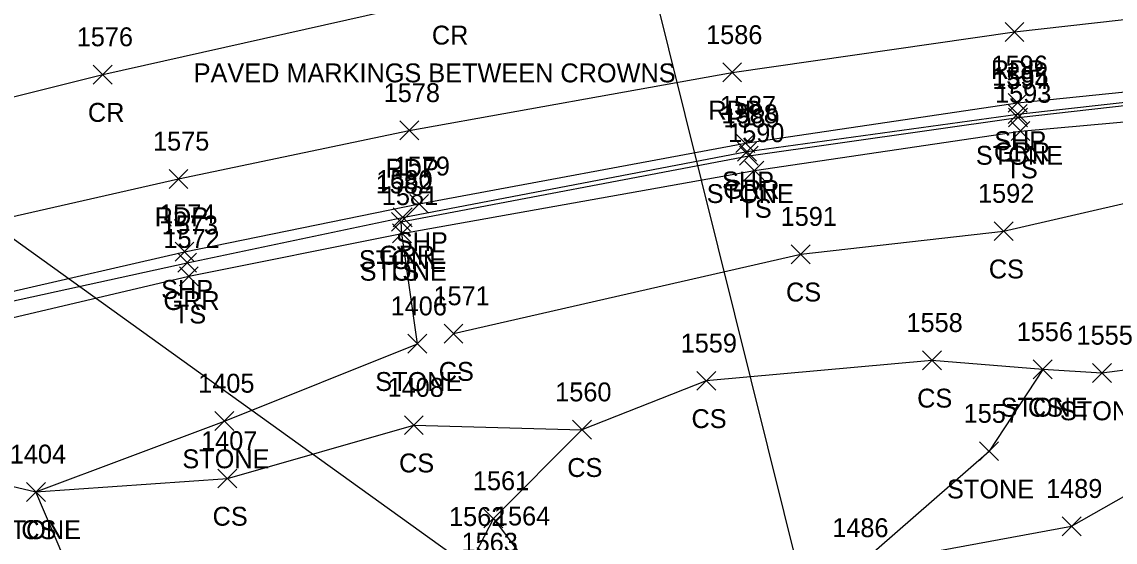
# Model space of a CAD drawing. Extents: x 49137 to 50946, y 9590 to 10709.
# Drawn here: x 50061.8 to 50177.5, y 9998.3 to 10053.4 of the extents above; entities that cross this region are included whole.
import ezdxf

# ---------------------------------------------------------------- set-up
doc = ezdxf.new("R2010")
doc.units = 0
for name, color, linetype in [('DCP', 7, 'Continuous'), ('L_A', 7, 'Continuous'), ('L_I', 7, 'Continuous'), ('L_TIC', 7, 'Continuous'), ('LASF', 7, 'Continuous'), ('LELB', 7, 'Continuous'), ('P_A', 7, 'Continuous'), ('P_C', 7, 'Continuous'), ('P_I', 7, 'Continuous'), ('P_TIC', 7, 'Continuous'), ('PET', 7, 'Continuous'), ('PRC', 7, 'Continuous'), ('PSP', 7, 'Continuous'), ('R_A', 7, 'Continuous'), ('R_I', 7, 'Continuous'), ('R_TIC', 7, 'Continuous'), ('RGR', 7, 'Continuous')]:
    doc.layers.add(name, color=color, linetype=linetype)

msp = doc.modelspace()

# ---------------------------------------------------------------- linework, layer by layer
at = {"layer": 'DCP'}
for points in [[(50149.42, 9973.37), (49988.85, 10619.09)], [(50115.5, 9991.1), (50001.78, 10072.94)]]:
    msp.add_lwpolyline(points, dxfattribs=at)
at = {"layer": 'L_TIC'}
for points in [[(50166.18, 10042.25), (50168.18, 10044.25)], [(50168.18, 10042.25), (50166.18, 10044.25)], [(50166.44, 10040.81), (50168.44, 10042.81)], [(50168.44, 10040.81), (50166.44, 10042.81)], [(50137.71, 10038.2), (50139.71, 10040.2)], [(50139.71, 10038.2), (50137.71, 10040.2)], [(50138.3, 10036.64), (50140.3, 10038.64)], [(50140.3, 10036.64), (50138.3, 10038.64)], [(50100.92, 10031.21), (50102.92, 10033.21)], [(50102.92, 10031.21), (50100.92, 10033.21)], [(50101.01, 10029.98), (50103.01, 10031.98)], [(50103.01, 10029.98), (50101.01, 10031.98)], [(50101.01, 10029.98), (50103.01, 10031.98)], [(50103.01, 10029.98), (50101.01, 10031.98)], [(50164.65, 10030.22), (50166.65, 10032.22)], [(50166.65, 10030.22), (50164.65, 10032.22)], [(50143.2, 10027.78), (50145.2, 10029.78)], [(50145.2, 10027.78), (50143.2, 10029.78)], [(50078.48, 10025.45), (50080.48, 10027.45)], [(50080.48, 10025.45), (50078.48, 10027.45)], [(50106.47, 10019.38), (50108.47, 10021.38)], [(50108.47, 10019.38), (50106.47, 10021.38)], [(50102.65, 10018.31), (50104.65, 10020.31)], [(50104.65, 10018.31), (50102.65, 10020.31)], [(50157.07, 10016.55), (50159.07, 10018.55)], [(50159.07, 10016.55), (50157.07, 10018.55)], [(50168.79, 10015.59), (50170.79, 10017.59)], [(50170.79, 10015.59), (50168.79, 10017.59)], [(50168.79, 10015.59), (50170.79, 10017.59)], [(50170.79, 10015.59), (50168.79, 10017.59)], [(50133.2, 10014.38), (50135.2, 10016.38)], [(50135.2, 10014.38), (50133.2, 10016.38)], [(50175.06, 10015.21), (50177.06, 10017.21)], [(50177.06, 10015.21), (50175.06, 10017.21)], [(50082.24, 10010.13), (50084.24, 10012.13)], [(50084.24, 10010.13), (50082.24, 10012.13)], [(50102.27, 10009.69), (50104.27, 10011.69)], [(50104.27, 10009.69), (50102.27, 10011.69)], [(50120.06, 10009.21), (50122.06, 10011.21)], [(50122.06, 10009.21), (50120.06, 10011.21)], [(50120.06, 10009.21), (50122.06, 10011.21)], [(50122.06, 10009.21), (50120.06, 10011.21)], [(50163.12, 10006.94), (50165.12, 10008.94)], [(50165.12, 10006.94), (50163.12, 10008.94)], [(50163.12, 10006.94), (50165.12, 10008.94)], [(50165.12, 10006.94), (50163.12, 10008.94)], [(50082.55, 10004.05), (50084.55, 10006.05)], [(50084.55, 10004.05), (50082.55, 10006.05)], [(50062.31, 10002.63), (50064.31, 10004.63)], [(50064.31, 10002.63), (50062.31, 10004.63)], [(50062.31, 10002.63), (50064.31, 10004.63)], [(50064.31, 10002.63), (50062.31, 10004.63)], [(50110.69, 9999.81), (50112.69, 10001.81)], [(50112.69, 9999.81), (50110.69, 10001.81)], [(50110.69, 9999.81), (50112.69, 10001.81)], [(50112.69, 9999.81), (50110.69, 10001.81)], [(50171.85, 9998.99), (50173.85, 10000.99)], [(50173.85, 9998.99), (50171.85, 10000.99)]]:
    msp.add_lwpolyline(points, dxfattribs=at)
at = {"layer": 'LASF'}
for points in [[(50075.14, 9979.09), (50069.31, 9989.49), (50063.31, 10003.63), (50083.24, 10011.13), (50103.65, 10019.31), (50102.01, 10030.98), (50101.92, 10032.21), (50138.71, 10039.2), (50167.18, 10043.25), (50204.29, 10047.45), (50211.93, 10047.79)], [(50218.45, 10014.55), (50210.87, 10007.34), (50203.79, 9997.29), (50190.14, 10003.19), (50191.47, 10010.6), (50191.13, 10018.17), (50176.06, 10016.21), (50169.79, 10016.59), (50164.12, 10007.94)], [(50144, 9935.71), (50145.59, 9941.52), (50138.08, 9954), (50138.05, 9966.33), (50138.73, 9970.73), (50144.93, 9973.44), (50145.73, 9972.76), (50149.72, 9980.41), (50157.22, 9982.77), (50150.28, 9995.84), (50164.12, 10007.94)]]:
    msp.add_lwpolyline(points, dxfattribs=at)
at = {"layer": 'LELB'}
for points in [[(49746.05, 9933.87), (49791.91, 9947.2), (49838.75, 9960.51), (49886.11, 9973.69), (49921.06, 9983.54), (49954.08, 9993.6), (49971.98, 9998.17), (49981.51, 9996.03), (50001.29, 9994.08), (50005.55, 10005.25), (50009.15, 10009.03), (50041.54, 10017.53), (50079.48, 10026.45), (50102.01, 10030.98), (50139.3, 10037.64), (50167.44, 10041.81), (50201.55, 10044.88)], [(50107.47, 10020.38), (50144.2, 10028.78), (50165.65, 10031.22), (50202.05, 10039.61), (50215.24, 10036.08), (50246.55, 10038.53), (50272.19, 10036.43), (50315.22, 10038.43), (50350.77, 10037.74), (50388.31, 10038.81), (50412.12, 10038.05), (50434.22, 10033.95), (50476.27, 10030.6), (50502.33, 10026.06), (50519.95, 10026.12), (50528.33, 10023.44), (50558.5, 10017.09), (50596.1, 10007.75), (50623.13, 10001.96)], [(50169.79, 10016.59), (50158.07, 10017.55), (50134.2, 10015.38), (50121.06, 10010.21), (50111.69, 10000.81), (50109.74, 9997.02), (50111.06, 9994.3)], [(50005.55, 10005.25), (50014.97, 9998.76), (50041.45, 10008.77), (50063.31, 10003.63), (50083.55, 10005.05), (50103.27, 10010.69), (50121.06, 10010.21)], [(50150.28, 9995.84), (50172.85, 9999.99), (50191.47, 10010.6)], [(50111.69, 10000.81), (50114.49, 9997.08), (50123.58, 9989.3), (50118.93, 9985.72), (50116.76, 9991.87), (50114.93, 9990.21)]]:
    msp.add_lwpolyline(points, dxfattribs=at)
at = {"layer": 'P_TIC'}
for points in [[(50165.81, 10051.31), (50167.81, 10053.31)], [(50167.81, 10051.31), (50165.81, 10053.31)], [(50069.37, 10046.79), (50071.37, 10048.79)], [(50071.37, 10046.79), (50069.37, 10048.79)], [(50135.94, 10047.02), (50137.94, 10049.02)], [(50137.94, 10047.02), (50135.94, 10049.02)], [(50166.13, 10043.8), (50168.13, 10045.8)], [(50168.13, 10043.8), (50166.13, 10045.8)], [(50101.79, 10040.88), (50103.79, 10042.88)], [(50103.79, 10040.88), (50101.79, 10042.88)], [(50137.34, 10039.53), (50139.34, 10041.53)], [(50139.34, 10039.53), (50137.34, 10041.53)], [(50077.38, 10035.75), (50079.38, 10037.75)], [(50079.38, 10035.75), (50077.38, 10037.75)], [(50102.84, 10033.11), (50104.84, 10035.11)], [(50104.84, 10033.11), (50102.84, 10035.11)], [(50078.02, 10028.05), (50080.02, 10030.05)], [(50080.02, 10028.05), (50078.02, 10030.05)]]:
    msp.add_lwpolyline(points, dxfattribs=at)
at = {"layer": 'PET'}
msp.add_lwpolyline([(49743.42, 9944.81), (49788.35, 9958.02), (49837.04, 9971.51), (49882.75, 9984.49), (49918.64, 9994.5), (49951.14, 10003.99), (49990.91, 10015.05), (50038.8, 10027.76), (50078.38, 10036.75), (50102.79, 10041.88), (50136.94, 10048.02), (50166.81, 10052.31), (50203.48, 10056.47), (50244.74, 10059.59), (50274.3, 10060.67), (50312.69, 10061.26), (50351.88, 10059.79), (50388.42, 10057.55), (50415.03, 10055.45), (50437.05, 10053.05), (50478.42, 10048.42), (50499.95, 10044.65)], dxfattribs=at)
at = {"layer": 'PRC'}
msp.add_lwpolyline([(49741.53, 9956.86), (49785.57, 9969.42), (49835.05, 9983.34), (49879.41, 9996.17), (49916.09, 10006.01), (49947.12, 10015.1), (49988.02, 10026.32), (50036.19, 10039.26), (50070.37, 10047.79), (50106.74, 10055.97), (50134.51, 10059.88), (50166.08, 10064.33), (50202.42, 10068.7), (50244.36, 10071.5), (50274.74, 10072.55), (50312.43, 10073.1), (50353.18, 10072.34), (50390.06, 10070.11), (50416.27, 10068.04), (50438.42, 10065.43), (50479.93, 10060.05), (50503.35, 10056.42)], dxfattribs=at)
at = {"layer": 'PSP'}
msp.add_lwpolyline([(49745.77, 9936.94), (49791.02, 9949.79), (49838.6, 9962.98), (49884.65, 9976.31), (49920.32, 9986.67), (49952.97, 9996.21), (49993.49, 10007.72), (50041.55, 10020.44), (50079.02, 10029.05), (50103.84, 10034.11), (50138.34, 10040.53), (50167.13, 10044.8), (50204.38, 10048.62), (50245.47, 10052.53), (50273.99, 10052.71), (50313.27, 10053.81), (50350.86, 10052.67), (50388.17, 10050.83), (50414.17, 10048.89), (50435.24, 10046.38), (50477.89, 10041.39), (50498.49, 10037.53)], dxfattribs=at)
at = {"layer": 'R_TIC'}
for points in [[(50166.15, 10042.61), (50168.15, 10044.61)], [(50168.15, 10042.61), (50166.15, 10044.61)], [(50137.52, 10038.64), (50139.52, 10040.64)], [(50139.52, 10038.64), (50137.52, 10040.64)], [(50101.09, 10031.68), (50103.09, 10033.68)], [(50103.09, 10031.68), (50101.09, 10033.68)], [(50078.3, 10026.88), (50080.3, 10028.88)], [(50080.3, 10026.88), (50078.3, 10028.88)]]:
    msp.add_lwpolyline(points, dxfattribs=at)
at = {"layer": 'RGR'}
msp.add_lwpolyline([(49745.96, 9935.74), (49791.34, 9948.66), (49838.49, 9962.28), (49885.39, 9975.73), (49920.7, 9985.37), (49953.18, 9995.29), (49993.74, 10006.79), (50040.75, 10019.43), (50079.3, 10027.88), (50102.09, 10032.68), (50138.52, 10039.64), (50167.15, 10043.61), (50204.31, 10047.75), (50245.69, 10050.91), (50273.98, 10052), (50313.38, 10052.67), (50351, 10051.76), (50388.09, 10049.85), (50414.02, 10047.85), (50436.27, 10045.35), (50477.66, 10040.11), (50498.48, 10036.57)], dxfattribs=at)

# ---------------------------------------------------------------- texts
at = {"layer": 'L_A'}
for s, p in [('STONE', (50162.72, 10038.25)), ('TS', (50165.85, 10036.81)), ('STONE', (50134.25, 10034.2)), ('TS', (50137.71, 10032.64)), ('STONE', (50097.46, 10027.21)), ('STONE', (50097.55, 10025.98)), ('TS', (50100.42, 10025.98)), ('CS', (50164.09, 10026.22)), ('CS', (50142.64, 10023.78)), ('TS', (50077.89, 10021.45)), ('STONE', (50099.19, 10014.31)), ('CS', (50105.91, 10015.38)), ('CS', (50156.51, 10012.55)), ('STONE', (50165.33, 10011.59)), ('CS', (50168.23, 10011.59)), ('STONE', (50171.61, 10011.21)), ('CS', (50132.64, 10010.38)), ('STONE', (50078.79, 10006.13)), ('CS', (50101.71, 10005.69)), ('CS', (50119.5, 10005.21)), ('CS', (50119.5, 10005.21)), ('STONE', (50159.67, 10002.94)), ('STONE', (50159.67, 10002.94)), ('CS', (50081.99, 10000.05)), ('STONE', (50058.85, 9998.63)), ('CS', (50061.75, 9998.63))]:
    msp.add_text(s, height=2, dxfattribs=at).set_placement(p)
at = {"layer": 'L_I'}
for s, p in [('1594', (50164.48, 10046.25)), ('1593', (50164.75, 10044.81)), ('1589', (50136.01, 10042.2)), ('1590', (50136.52, 10040.64)), ('1582', (50099.23, 10035.21)), ('1581', (50099.89, 10033.98)), ('1581', (50099.89, 10033.98)), ('1592', (50162.95, 10034.22)), ('1591', (50142.07, 10031.78)), ('1572', (50076.79, 10029.45)), ('1571', (50105.35, 10023.38)), ('1406', (50100.82, 10022.31)), ('1558', (50155.38, 10020.55)), ('1556', (50167.04, 10019.59)), ('1556', (50167.04, 10019.59)), ('1555', (50173.37, 10019.21)), ('1559', (50131.5, 10018.38)), ('1405', (50080.47, 10014.13)), ('1408', (50100.5, 10013.69)), ('1560', (50118.23, 10013.21)), ('1560', (50118.23, 10013.21)), ('1557', (50161.43, 10010.94)), ('1557', (50161.43, 10010.94)), ('1407', (50080.77, 10008.05)), ('1404', (50060.54, 10006.63)), ('1404', (50060.54, 10006.63)), ('1561', (50109.52, 10003.81)), ('1561', (50109.52, 10003.81)), ('1489', (50170.15, 10002.99)), ('1562', (50107, 10000.02)), ('1564', (50111.75, 10000.08)), ('1564', (50111.75, 10000.08)), ('1486', (50147.53, 9998.84)), ('1486', (50147.53, 9998.84)), ('1486', (50147.53, 9998.84)), ('1563', (50108.32, 9997.3)), ('1563', (50108.32, 9997.3))]:
    msp.add_text(s, height=2, dxfattribs=at).set_placement(p)
at = {"layer": 'P_A'}
for s, p in [('CR', (50105.18, 10050.97)), ('CR', (50105.18, 10050.97)), ('RDP', (50164.3, 10047.31)), ('CR', (50068.8, 10042.79)), ('RDP', (50134.43, 10043.02)), ('SHP', (50164.66, 10039.8)), ('RDP', (50100.27, 10036.88)), ('SHP', (50135.87, 10035.53)), ('RDP', (50075.87, 10031.75)), ('SHP', (50101.37, 10029.11)), ('SHP', (50076.55, 10024.05))]:
    msp.add_text(s, height=2, dxfattribs=at).set_placement(p)
at = {"layer": 'P_C'}
msp.add_text('PAVED MARKINGS BETWEEN CROWNS', height=2, dxfattribs=at).set_placement((50079.99, 10046.97))
msp.add_text('PAVED MARKINGS BETWEEN CROWNS', height=2, dxfattribs=at).set_placement((50079.99, 10046.97))
at = {"layer": 'P_I'}
for s, p in [('1576', (50067.62, 10050.79)), ('1586', (50134.19, 10051.02)), ('1596', (50164.38, 10047.8)), ('1578', (50100.09, 10044.88)), ('1587', (50135.64, 10043.53)), ('1575', (50075.69, 10039.75)), ('1579', (50101.14, 10037.11)), ('1574', (50076.33, 10032.05))]:
    msp.add_text(s, height=2, dxfattribs=at).set_placement(p)
at = {"layer": 'R_A'}
for p in [(50164.63, 10038.61), (50136, 10034.64), (50099.58, 10027.68), (50076.79, 10022.88)]:
    msp.add_text('GRR', height=2, dxfattribs=at).set_placement(p)
at = {"layer": 'R_I'}
for s, p in [('1595', (50164.45, 10046.61)), ('1588', (50135.82, 10042.64)), ('1580', (50099.31, 10035.68)), ('1573', (50076.61, 10030.88))]:
    msp.add_text(s, height=2, dxfattribs=at).set_placement(p)

doc.saveas('drawing.dxf')
